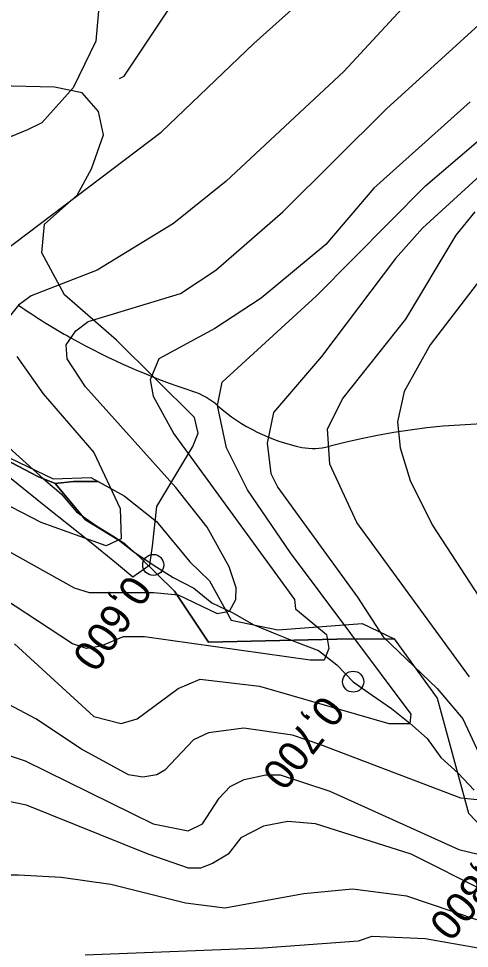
# Model space of a CAD drawing. Extents: x -510989 to -501240, y -1184665 to -1176098.
# Drawn here: x -502558 to -502365.2, y -1181076.3 to -1180678.4 of the extents above; entities that cross this region are included whole.
import ezdxf

# ---------------------------------------------------------------- set-up
doc = ezdxf.new("R2010")
doc.units = 0
for name, color, linetype in [('lesni_pozemek', 7, 'Continuous'), ('NAVRH_rozvodnice', 7, 'Continuous'), ('popis', 7, 'Continuous'), ('STAV_povodi', 7, 'Continuous'), ('STAV_USES', 7, 'Continuous'), ('STAV_zaplavove_uzemi', 7, 'Continuous'), ('trasovani_toku', 7, 'Continuous'), ('vrstevnice_01', 7, 'Continuous'), ('vrstevnice_02', 7, 'Continuous'), ('vrstevnice_03', 7, 'Continuous')]:
    doc.layers.add(name, color=color, linetype=linetype)

msp = doc.modelspace()

# ---------------------------------------------------------------- linework, layer by layer
at = {"layer": 'lesni_pozemek'}
for points in [[(-502600.3, -1180815.19), (-502598.7, -1180818.74), (-502599.5, -1180824.47), (-502593.02, -1180829.38), (-502588.78, -1180834.59), (-502576.62, -1180856.26), (-502565.39, -1180864.64), (-502543.25, -1180875.29), (-502527.16, -1180874.79), (-502524.04, -1180876.47), (-502534.5, -1180876.49), (-502542.39, -1180877.27), (-502549.74, -1180874.33), (-502566.8, -1180865.53), (-502578.65, -1180855.77), (-502591.19, -1180834.74), (-502600.6, -1180826.83), (-502602.66, -1180816.62)], [(-502524.04, -1180876.47), (-502512.87, -1180882.62), (-502499.04, -1180893.56), (-502484.76, -1180910.83), (-502476.35, -1180918.96), (-502467.13, -1180935.8), (-502447.06, -1180940.02), (-502411.11, -1180937.21), (-502397.42, -1180943.85), (-502421.86, -1180943.98), (-502476.75, -1180945.25), (-502491.28, -1180923.41), (-502506.32, -1180908.67), (-502512.56, -1180903.15), (-502529.39, -1180892.94), (-502542.39, -1180877.27), (-502534.5, -1180876.49)]]:
    msp.add_lwpolyline(points, close=True, dxfattribs=at)
msp.add_lwpolyline([(-502801.01, -1180892.5), (-502772.87, -1180884.37), (-502721.93, -1180868.76), (-502662.05, -1180846.24), (-502615.83, -1180821.96), (-502602.66, -1180816.62), (-502600.6, -1180826.83), (-502591.19, -1180834.74), (-502578.65, -1180855.77), (-502566.8, -1180865.53), (-502549.74, -1180874.33), (-502542.39, -1180877.27), (-502529.39, -1180892.94), (-502512.56, -1180903.15), (-502506.32, -1180908.67), (-502491.28, -1180923.41), (-502476.75, -1180945.25), (-502421.86, -1180943.98), (-502397.42, -1180943.85), (-502378.98, -1180969.22), (-502365.51, -1181018.48), (-502344.01, -1181040.98)], dxfattribs=at)
at = {"layer": 'NAVRH_rozvodnice'}
for centre, radius, start, end in [((-502412.62, -1180593.67), 253.22, 234.9627, 240.9345), ((-502387.25, -1180548.02), 305.45, 240.9345, 251.6153), ((-502493.36, -1180867.3), 31, 48.7167, 71.6153), ((-502421.45, -1180785.4), 77.99, 228.7167, 258.6484), ((-502350.58, -1181141.87), 290.17, 60.228, 104.9334), ((-502431.85, -1180837.17), 25.18, 258.6484, 284.9334)]:
    msp.add_arc(centre, radius, start, end, dxfattribs=at)
at = {"layer": 'popis'}
msp.add_lwpolyline([(-502565.39, -1180864.64), (-502543.25, -1180875.29), (-502527.16, -1180874.79), (-502512.87, -1180882.62), (-502499.04, -1180893.56), (-502484.76, -1180910.83), (-502476.35, -1180918.96), (-502467.13, -1180935.8), (-502447.06, -1180940.02), (-502411.11, -1180937.21), (-502397.42, -1180943.85), (-502378.98, -1180969.22), (-502365.51, -1181018.48), (-502344.01, -1181040.98)], dxfattribs=at)
at = {"layer": 'STAV_povodi'}
for centre, radius, start, end in [((-502412.62, -1180593.67), 253.22, 234.9627, 240.9345), ((-502387.25, -1180548.02), 305.45, 240.9345, 251.6153), ((-502493.36, -1180867.3), 31, 48.7167, 71.6153), ((-502421.45, -1180785.4), 77.99, 228.7167, 258.6484), ((-502350.58, -1181141.87), 290.17, 60.228, 104.9334), ((-502431.85, -1180837.17), 25.18, 258.6484, 284.9334)]:
    msp.add_arc(centre, radius, start, end, dxfattribs=at)
at = {"layer": 'STAV_USES'}
for p, q in [((-502542.62, -1180707.72), (-502647.5, -1180704.98)), ((-502542.62, -1180707.72), (-502647.5, -1180704.98)), ((-502530.76, -1180710.15), (-502542.62, -1180707.72)), ((-502530.76, -1180710.15), (-502542.62, -1180707.72)), ((-502523.77, -1180718.06), (-502530.76, -1180710.15)), ((-502523.77, -1180718.06), (-502530.76, -1180710.15)), ((-502521.64, -1180728.09), (-502523.77, -1180718.06)), ((-502521.64, -1180728.09), (-502523.77, -1180718.06)), ((-502526.81, -1180742.69), (-502521.64, -1180728.09)), ((-502526.81, -1180742.69), (-502521.64, -1180728.09)), ((-502532.89, -1180753.94), (-502526.81, -1180742.69)), ((-502532.89, -1180753.94), (-502526.81, -1180742.69)), ((-502546.88, -1180766.41), (-502532.89, -1180753.94)), ((-502546.88, -1180766.41), (-502532.89, -1180753.94)), ((-502548.09, -1180778.58), (-502546.88, -1180766.41)), ((-502548.09, -1180778.58), (-502546.88, -1180766.41)), ((-502538.36, -1180796.52), (-502548.09, -1180778.58)), ((-502538.36, -1180796.52), (-502548.09, -1180778.58)), ((-502516.17, -1180815.98), (-502538.36, -1180796.52)), ((-502516.17, -1180815.98), (-502538.36, -1180796.52)), ((-502482.73, -1180849.13), (-502516.17, -1180815.98)), ((-502482.73, -1180849.13), (-502516.17, -1180815.98)), ((-502481.21, -1180855.82), (-502482.73, -1180849.13)), ((-502481.21, -1180855.82), (-502482.73, -1180849.13)), ((-502483.52, -1180861.43), (-502481.21, -1180855.82)), ((-502483.52, -1180861.43), (-502481.21, -1180855.82)), ((-502498.83, -1180887.23), (-502483.52, -1180861.43)), ((-502498.83, -1180887.23), (-502483.52, -1180861.43)), ((-502570.89, -1180867.38), (-502545.66, -1180887.75)), ((-502570.89, -1180867.38), (-502545.66, -1180887.75)), ((-502545.66, -1180887.75), (-502527.72, -1180902.05)), ((-502545.66, -1180887.75), (-502527.72, -1180902.05)), ((-502500.67, -1180904.18), (-502498.83, -1180887.23)), ((-502500.67, -1180904.18), (-502498.83, -1180887.23)), ((-502527.72, -1180902.05), (-502516.17, -1180911.48)), ((-502527.72, -1180902.05), (-502516.17, -1180911.48)), ((-502501.89, -1180912.08), (-502500.67, -1180904.18)), ((-502501.89, -1180912.08), (-502500.67, -1180904.18)), ((-502516.17, -1180911.48), (-502509.18, -1180917.25)), ((-502516.17, -1180911.48), (-502509.18, -1180917.25)), ((-502509.18, -1180917.25), (-502501.89, -1180912.08)), ((-502509.18, -1180917.25), (-502501.89, -1180912.08))]:
    msp.add_line(p, q, dxfattribs=at)
at = {"layer": 'STAV_zaplavove_uzemi'}
for points in [[(-502723.47, -1180576.88), (-502750.97, -1180610.73), (-502772.12, -1180647.75), (-502783.76, -1180692.17), (-502790.11, -1180735.54), (-502816.55, -1180769.39), (-502838.76, -1180789.49), (-502880.02, -1180813.82), (-502947.71, -1180825.45), (-502980.5, -1180833.91), (-503008.01, -1180838.14), (-503027.04, -1180827.57), (-503058.78, -1180840.26), (-503097.92, -1180865.65), (-503133.88, -1180877.28), (-503224.85, -1180888.92), (-503331.68, -1180909.01), (-503349.66, -1180914.3), (-503380.34, -1180944.98), (-503395.15, -1180996.81), (-503404.67, -1181054.99), (-503414.18, -1181088.83), (-503405.74, -1181137.71), (-503341.21, -1181192.71), (-503275.63, -1181213.86), (-503238.61, -1181228.67), (-503221.69, -1181245.6), (-503229.09, -1181273.1), (-503244.96, -1181310.12), (-503251.3, -1181333.39), (-503243.9, -1181363.01), (-503246.02, -1181393.68), (-503244.96, -1181433.88), (-503251.3, -1181477.25), (-503261.88, -1181518.5), (-503269.29, -1181530.14), (-503299, -1181579.21), (-503326.93, -1181610.62), (-503351.36, -1181638.55), (-503381.61, -1181666.47), (-503397.91, -1181682.76), (-503420.01, -1181721.16), (-503428.16, -1181736.28), (-503464.23, -1181735.12), (-503497.97, -1181758.39), (-503482.84, -1181800.28), (-503460.74, -1181841), (-503407.53, -1181883.86), (-503369.52, -1181914.83), (-503348.4, -1181945.81), (-503334.32, -1181976.78), (-503286.45, -1182017.61), (-503224.5, -1182073.92), (-503185.08, -1182121.79), (-503159.74, -1182180.92), (-503125.16, -1182269.48), (-503118.18, -1182319.52), (-503118.18, -1182384.67), (-503122.84, -1182470.78), (-503133.31, -1182562.7), (-503147.27, -1182666.25), (-503152.24, -1182800.82), (-503140.98, -1182878.25), (-503110, -1182947.24), (-503050.82, -1183014.1), (-502950.75, -1183132.78), (-502862.33, -1183242.16), (-502789.02, -1183301.5), (-502594.33, -1183372.67), (-502552.52, -1183394.35), (-502521.54, -1183433.06), (-502481.28, -1183546.12), (-502442.56, -1183663.81), (-502399.2, -1183755.19), (-502318.67, -1183838.81), (-502270.66, -1183889.92), (-502173.29, -1183977.22)], [(-502250.32, -1184002.61), (-502355.07, -1183875.41), (-502442.37, -1183790.61), (-502477.29, -1183700.82), (-502532.16, -1183578.61), (-502567.08, -1183448.91), (-502626.05, -1183402.34), (-502705.41, -1183380.59), (-502814.2, -1183349.87), (-502882.03, -1183297.39), (-502931.95, -1183237.24), (-503042.02, -1183107.97), (-503139.64, -1183018.94), (-503222.14, -1182957.59), (-503308.56, -1182839.96), (-503316.24, -1182784.92), (-503330.32, -1182756.77), (-503348.24, -1182719.65), (-503334.16, -1182651.82), (-503323.92, -1182595.5), (-503313.68, -1182526.39), (-503294.1, -1182480.5), (-503251.86, -1182396.03), (-503229.34, -1182314.37), (-503216.1, -1182227.15), (-503242.43, -1182174.5), (-503271.86, -1182129.59), (-503287.34, -1182081.58), (-503343.88, -1182028.1), (-503361.79, -1182008.91), (-503396.35, -1181952.59), (-503442.43, -1181933.39), (-503497.46, -1181888.6), (-503525.62, -1181860.44), (-503528.18, -1181837.4), (-503548.66, -1181767.01), (-503558.9, -1181729.89), (-503576.82, -1181682.53), (-503578.1, -1181621.1), (-503567.86, -1181572.46), (-503552.5, -1181536.63), (-503538.04, -1181458.36), (-503518.33, -1181411.9), (-503509.88, -1181341.51), (-503497.21, -1181207.63), (-503499.77, -1181097.56), (-503498.02, -1181031.35), (-503510.82, -1180970.85), (-503549.22, -1180952.23), (-503571.32, -1180940.6), (-503605.07, -1180937.11), (-503651.61, -1180939.44), (-503671.39, -1180917.33), (-503679.53, -1180892.89), (-503713.27, -1180871.95), (-503727.24, -1180859.15), (-503734.22, -1180833.55), (-503728.4, -1180799.81), (-503741.2, -1180770.72), (-503722.82, -1180725.17), (-503721.54, -1180703.41), (-503731.78, -1180697.01), (-503767.61, -1180699.57), (-503790.65, -1180697.01), (-503817.53, -1180697.01), (-503861.04, -1180686.77), (-503889.2, -1180675.25), (-503900.72, -1180668.85), (-503953.2, -1180679.09), (-503997.99, -1180697.01), (-504063.27, -1180722.61), (-504109.34, -1180749.49), (-504142.62, -1180776.36), (-504177.18, -1180796.84), (-504211.73, -1180817.32), (-504414.98, -1180961.5), (-504472.7, -1180998.11), (-504544.51, -1181068.5), (-504600.82, -1181143.12), (-504621.94, -1181196.62), (-504641.65, -1181267.01), (-504660.25, -1181350.62), (-504634.7, -1181398.32), (-504617.66, -1181447.72), (-504600.62, -1181492.01), (-504587, -1181548.23), (-504592.11, -1181628.29), (-504569.96, -1181682.81), (-504568.26, -1181664.07), (-504554.63, -1181621.48), (-504547.82, -1181597.63)], [(-502765.18, -1180820.83), (-502819.12, -1180854.68), (-502855.09, -1180856.79), (-502878.36, -1180851.5), (-502911.15, -1180848.33), (-502954.52, -1180870.54), (-502984.14, -1180869.48), (-503005.29, -1180861.02), (-503048.66, -1180872.66), (-503074.04, -1180895.93), (-503100.49, -1180910.74), (-503124.82, -1180934.01), (-503148.09, -1180961.51), (-503167.13, -1180991.13), (-503214.18, -1181039.04), (-503223.14, -1181058.24), (-503224.42, -1181086.39), (-503233.38, -1181129.91), (-503224.42, -1181152.95), (-503210.34, -1181174.71), (-503189.86, -1181187.51), (-503177.06, -1181216.94), (-503187.3, -1181265.58), (-503182.09, -1181326.92), (-503202.22, -1181367.18), (-503223.9, -1181396.6), (-503227, -1181422.93), (-503244.04, -1181475.59), (-503248.68, -1181509.66), (-503278.16, -1181558.16), (-503308.83, -1181601.52), (-503351.14, -1181645.95), (-503365.95, -1181659.7), (-503395.57, -1181685.09), (-503411.43, -1181722.11), (-503422.01, -1181739.03), (-503437.88, -1181747.49), (-503460.09, -1181743.26), (-503481.25, -1181748.55), (-503492.88, -1181761.25), (-503472.79, -1181803.56), (-503443.17, -1181840.58), (-503413.55, -1181857.5), (-503278.84, -1181941.97), (-503242.23, -1181977.17), (-503180.29, -1182027.85), (-503125.38, -1182098.25), (-503088.78, -1182167.23), (-503075.54, -1182217), (-503114.26, -1182162.8), (-503152.97, -1182091.56), (-503197.89, -1182048.2), (-503210.28, -1182032.71), (-503231.96, -1182021.87), (-503259.83, -1182017.22), (-503266.03, -1182021.87), (-503224.21, -1182048.2), (-503199.43, -1182076.07), (-503157.62, -1182114.79), (-503135.94, -1182159.7), (-503118.9, -1182207.71), (-503111.16, -1182251.07), (-503108.24, -1182409.43), (-503115.92, -1182478.55), (-503128.72, -1182603.98), (-503131.28, -1182696.13), (-503104.4, -1182780.6), (-503071.45, -1182869.91), (-503052.71, -1182886.94), (-502977.76, -1182944.86), (-502838.07, -1183047.07), (-502664.31, -1183174.84), (-502563.8, -1183270.24), (-502485.44, -1183353.71), (-502446.26, -1183432.07), (-502383.48, -1183571.46), (-502315.46, -1183658.04), (-502253.62, -1183724), (-502158.8, -1183808.51), (-502045.43, -1183923.94), (-501930, -1184016.7), (-501793.89, -1184089.91), (-501746.5, -1184127.32), (-501709.09, -1184197.15)], [(-502226.81, -1183999.33), (-502311.75, -1183908.57), (-502419.96, -1183792.22), (-502451.37, -1183739.86), (-502483.95, -1183647.94), (-502521.19, -1183547.88), (-502550.27, -1183461.78), (-502572.38, -1183429.2), (-502656.85, -1183386.44), (-502768.21, -1183357), (-502834.76, -1183325), (-502889.79, -1183272.53), (-502938.43, -1183213.65), (-503042.23, -1183094.94), (-503121.07, -1183000.61), (-503188.65, -1182909.1), (-503198.5, -1182830.26), (-503192.9, -1182654.04), (-503169.63, -1182457.41), (-503165.02, -1182331.94), (-503174.64, -1182244.43), (-503211.18, -1182165.58), (-503248.68, -1182104.04), (-503298.6, -1182058.14), (-503358.04, -1182010.06), (-503388.64, -1181959.36), (-503422.73, -1181920.9), (-503472.56, -1181875.44), (-503525.05, -1181800.26), (-503528.23, -1181753.72), (-503520.82, -1181644.77), (-503514.48, -1181592.94), (-503470.14, -1181471.68), (-503458.61, -1181430.33), (-503465.34, -1181377.45), (-503493.67, -1181297.01), (-503493.67, -1181272.57), (-503489.02, -1181233.01), (-503455.28, -1181146.91), (-503458.77, -1181102.69), (-503461.1, -1181050.33), (-503461.1, -1181016.59), (-503465.75, -1180995.65), (-503478.55, -1180979.36)]]:
    msp.add_spline(points, degree=3, dxfattribs=at)
at = {"layer": 'trasovani_toku'}
for p, q in [((-502562.16, -1180861.85), (-502554.78, -1180868.6)), ((-502554.78, -1180868.6), (-502547.36, -1180875.3)), ((-502547.36, -1180875.3), (-502539.75, -1180881.79)), ((-502539.75, -1180881.79), (-502533.25, -1180889.39)), ((-502533.25, -1180889.39), (-502525.08, -1180895.15)), ((-502525.08, -1180895.15), (-502516.58, -1180900.42)), ((-502516.58, -1180900.42), (-502508.69, -1180906.57)), ((-502508.69, -1180906.57), (-502500.41, -1180912.18)), ((-502500.41, -1180912.18), (-502491.94, -1180917.5)), ((-502491.94, -1180917.5), (-502483.08, -1180922.13)), ((-502483.08, -1180922.13), (-502475.34, -1180928.46)), ((-502475.34, -1180928.46), (-502466.3, -1180932.74)), ((-502466.3, -1180932.74), (-502457.62, -1180937.7)), ((-502457.62, -1180937.7), (-502448.37, -1180941.51)), ((-502448.37, -1180941.51), (-502439.1, -1180945.25)), ((-502439.1, -1180945.25), (-502429.76, -1180948.84)), ((-502429.76, -1180948.84), (-502421.86, -1180954.96)), ((-502421.86, -1180954.96), (-502414.89, -1180962.14)), ((-502414.89, -1180962.14), (-502406.7, -1180967.87)), ((-502406.7, -1180967.87), (-502398.53, -1180973.64)), ((-502398.53, -1180973.64), (-502390.68, -1180979.84)), ((-502390.68, -1180979.84), (-502383.22, -1180986.5)), ((-502383.22, -1180986.5), (-502377.35, -1180994.59)), ((-502377.35, -1180994.59), (-502369.95, -1181001.32)), ((-502369.95, -1181001.32), (-502363.1, -1181008.6))]:
    msp.add_line(p, q, dxfattribs=at)
for centre in [(-502500.41, -1180912.18), (-502414.89, -1180962.14)]:
    msp.add_circle(centre, 4.5, dxfattribs=at)
at = {"layer": 'vrstevnice_01'}
for points in [[(-502812.91, -1180885), (-502786.81, -1180865), (-502762.41, -1180856), (-502743.69, -1180852), (-502712.59, -1180849), (-502710.81, -1180847), (-502700.81, -1180847), (-502664.41, -1180837), (-502642, -1180835), (-502626.81, -1180837), (-502624.31, -1180836), (-502609.09, -1180837), (-502586.31, -1180846), (-502578.81, -1180846), (-502574.69, -1180842), (-502574, -1180827), (-502575.31, -1180808), (-502571.59, -1180791), (-502564.41, -1180778), (-502497, -1180727), (-502457.41, -1180689), (-502419.59, -1180655)], [(-502580.81, -1180896), (-502534.19, -1180922), (-502527.81, -1180924), (-502500.19, -1180924), (-502489.69, -1180925), (-502473, -1180933), (-502467.81, -1180932), (-502465.09, -1180927), (-502464.91, -1180922), (-502468, -1180913), (-502477.31, -1180896), (-502490.69, -1180879), (-502529.41, -1180836), (-502537.19, -1180824), (-502537.69, -1180818), (-502533.59, -1180812), (-502528.19, -1180808), (-502488.69, -1180796), (-502473.69, -1180786), (-502444.91, -1180761), (-502400.69, -1180717), (-502336, -1180658)], [(-502559.81, -1180946), (-502525.81, -1180977), (-502514.09, -1180980), (-502507.31, -1180978), (-502489.81, -1180965), (-502480.31, -1180961), (-502455, -1180964), (-502399.59, -1180980), (-502390.5, -1180980), (-502390.09, -1180976), (-502441.69, -1180907), (-502460.09, -1180880), (-502469.09, -1180862), (-502472.91, -1180844), (-502471, -1180834), (-502430.59, -1180797), (-502384, -1180750), (-502347.81, -1180719)], [(-502365.09, -1180960), (-502413.31, -1180894), (-502424.81, -1180869), (-502425.91, -1180854), (-502419.31, -1180841), (-502392.31, -1180807), (-502370.81, -1180771), (-502362.69, -1180761)], [(-502582.19, -1180987), (-502555.19, -1180996), (-502500.41, -1181023), (-502485.41, -1181026), (-502479.31, -1181023), (-502472.19, -1181012), (-502467.5, -1181007), (-502461.59, -1181004), (-502452.31, -1181002), (-502446.19, -1181002), (-502424.81, -1181009), (-502369.69, -1181034), (-502340.81, -1181041)], [(-502362, -1181064), (-502392, -1181054), (-502415.19, -1181051), (-502436, -1181053), (-502469.81, -1181059), (-502486.59, -1181057), (-502518.5, -1181049), (-502539.81, -1181046), (-502558.09, -1181045), (-502567.31, -1181045), (-502586.41, -1181050), (-502598.41, -1181055), (-502615.19, -1181069), (-502626.81, -1181086)]]:
    msp.add_lwpolyline(points, dxfattribs=at)
at = {"layer": 'vrstevnice_02'}
for points in [[(-502351.41, -1180628), (-502418.91, -1180701), (-502469.19, -1180748), (-502491.81, -1180766), (-502524.41, -1180786), (-502552.59, -1180797), (-502558, -1180801), (-502562.09, -1180806)], [(-502195.51, -1180638.02), (-502200.41, -1180641), (-502234.19, -1180666), (-502302.31, -1180724), (-502323.31, -1180745), (-502342.19, -1180766), (-502382, -1180818), (-502393.09, -1180838), (-502395.91, -1180851), (-502394.81, -1180862), (-502390.5, -1180876), (-502381.09, -1180895), (-502342.69, -1180954), (-502320.81, -1180991), (-502316.41, -1181004), (-502305.81, -1181051), (-502307.59, -1181069)], [(-502523.41, -1180670), (-502525, -1180688), (-502534.69, -1180708), (-502548, -1180723), (-502554.19, -1180726), (-502563.91, -1180730), (-502582.31, -1180735), (-502610.19, -1180738), (-502622.91, -1180744), (-502629.69, -1180750), (-502636, -1180758), (-502638.91, -1180763), (-502642.31, -1180781), (-502646, -1180787), (-502649, -1180789), (-502671, -1180787), (-502730.81, -1180777), (-502751.81, -1180777), (-502771.09, -1180782), (-502791.59, -1180791), (-502797.59, -1180795), (-502823.69, -1180821)], [(-502310.81, -1180700), (-502385.31, -1180768), (-502396.81, -1180781), (-502428.5, -1180823), (-502449, -1180847), (-502451.69, -1180860), (-502450.09, -1180873), (-502447.09, -1180879), (-502413.09, -1180926), (-502402.09, -1180943), (-502378.91, -1180965), (-502368, -1180978), (-502359.09, -1180997)], [(-502364.91, -1180714), (-502406.09, -1180751), (-502426.59, -1180775), (-502454.19, -1180798), (-502474.09, -1180811), (-502498, -1180824), (-502501.69, -1180833), (-502500.5, -1180840), (-502491.59, -1180856), (-502440, -1180927), (-502439.5, -1180931), (-502426.31, -1180942), (-502425.31, -1180948), (-502427.31, -1180953), (-502433.31, -1180953), (-502504.09, -1180943), (-502513.31, -1180943), (-502522.81, -1180947), (-502529, -1180948), (-502534.91, -1180946), (-502574.59, -1180920)], [(-502558.81, -1180823), (-502547.5, -1180839), (-502525.81, -1180864), (-502514.5, -1180888), (-502514.09, -1180901), (-502520.5, -1180904), (-502548.31, -1180894), (-502594.81, -1180870)], [(-502359, -1181013), (-502368.81, -1181012), (-502429.19, -1180989), (-502440.81, -1180985), (-502461.69, -1180982), (-502476.81, -1180984), (-502483.19, -1180987), (-502495.41, -1181000), (-502498.81, -1181002), (-502504.91, -1181003), (-502511, -1181002), (-502531.09, -1180991), (-502550.59, -1180978), (-502588.41, -1180958), (-502602.31, -1180954), (-502616.91, -1180954), (-502661.81, -1180963), (-502683.09, -1180970), (-502700.69, -1180981), (-502710.5, -1180992), (-502722.69, -1181009), (-502732.59, -1181028), (-502741.19, -1181057), (-502743.31, -1181080)], [(-502358.31, -1181052), (-502390.09, -1181036), (-502431, -1181023), (-502442.91, -1181022), (-502453.31, -1181024), (-502463, -1181029), (-502468.31, -1181036), (-502475, -1181040), (-502480.19, -1181042), (-502485.31, -1181042), (-502502.59, -1181036), (-502554.59, -1181015), (-502569.31, -1181012), (-502586.81, -1181009), (-502604.41, -1181010), (-502636.31, -1181019), (-502650, -1181026), (-502662.5, -1181037), (-502672, -1181051), (-502675.69, -1181063), (-502677.31, -1181096)], [(-502529.5, -1181079), (-502453.41, -1181076), (-502412.59, -1181073), (-502406.81, -1181071), (-502384.09, -1181072), (-502361.5, -1181076)]]:
    msp.add_lwpolyline(points, dxfattribs=at)
at = {"layer": 'vrstevnice_03'}
msp.add_lwpolyline([(-502514.81, -1180704), (-502512.91, -1180703), (-502480.31, -1180654), (-502448.19, -1180614), (-502405.19, -1180565), (-502391.91, -1180542), (-502388.81, -1180530), (-502387.59, -1180517), (-502389.19, -1180506), (-502395.91, -1180488), (-502404.31, -1180476), (-502415.59, -1180463), (-502462.81, -1180419), (-502471.59, -1180405), (-502475.69, -1180388), (-502472.91, -1180379), (-502462.19, -1180367), (-502443.41, -1180353), (-502438.59, -1180348), (-502438.55, -1180347.54)], dxfattribs=at)

# ---------------------------------------------------------------- texts
at = {"layer": 'trasovani_toku'}
for s, rotation, p in [('0,600', 235.5079, (-502510.94, -1180915.56)), ('0,700', 232.4361, (-502427.98, -1180967.08)), ('0,800', 230.1542, (-502355.26, -1181032.23))]:
    msp.add_text(s, height=13, rotation=rotation, dxfattribs=at).set_placement(p)

doc.saveas('drawing.dxf')
